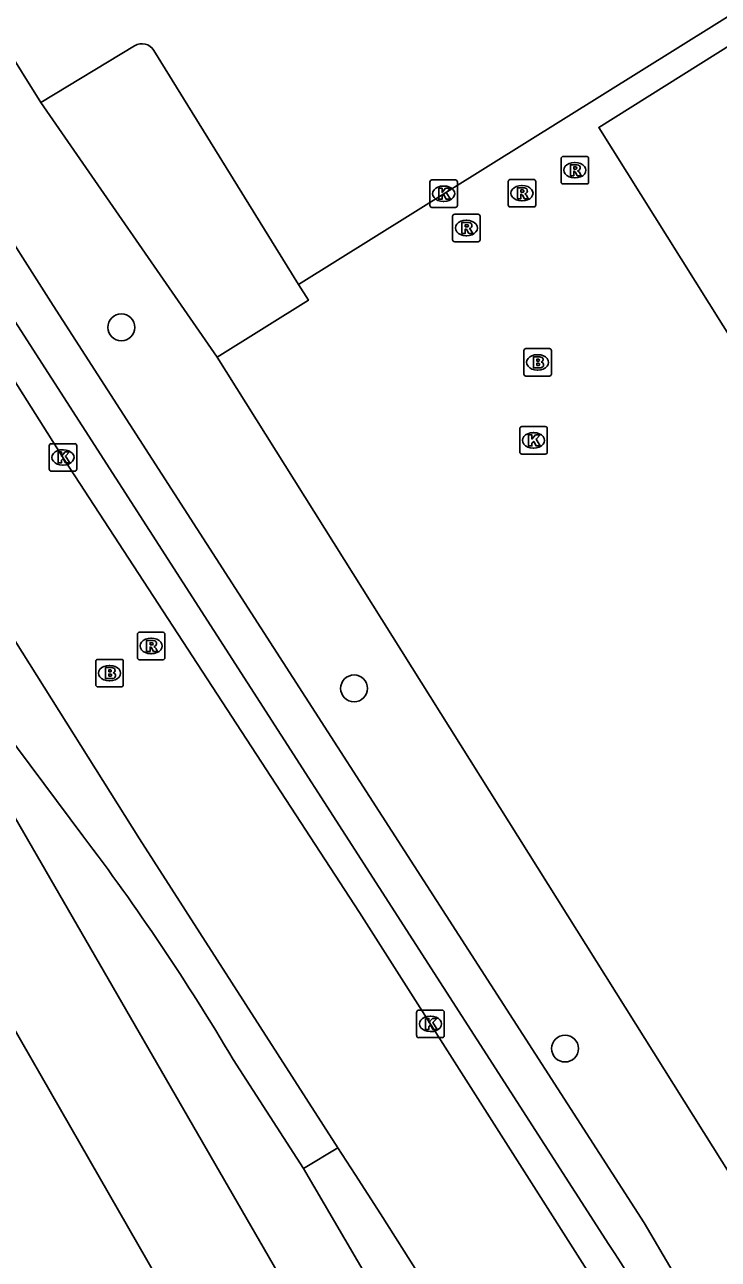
# Model space of a CAD drawing. Extents: x 158461 to 159795, y 387220 to 388672.
# Drawn here: x 158526.21 to 158551.42, y 387716.08 to 387760.95 of the extents above; entities that cross this region are included whole.
import ezdxf

# ---------------------------------------------------------------- set-up
doc = ezdxf.new("R2010")
doc.units = 0
for name, color, linetype in [('IMGEO_Berm_groen', 7, 'Continuous'), ('IMGEO_Boom', 7, 'Continuous'), ('IMGEO_Brandkraan', 7, 'Continuous'), ('IMGEO_Hek', 7, 'Continuous'), ('IMGEO_Kolk', 7, 'Continuous'), ('IMGEO_Pand', 7, 'Continuous'), ('IMGEO_Rijbaan_lokaal_open', 7, 'Continuous'), ('IMGEO_Rijbaan_regionaal_gesloten', 7, 'Continuous'), ('IMGEO_Rioolput', 7, 'Continuous'), ('IMGEO_Voetpad_open', 7, 'Continuous')]:
    doc.layers.add(name, color=color, linetype=linetype)

msp = doc.modelspace()

# ---------------------------------------------------------------- linework, layer by layer
at = {"layer": 'IMGEO_Berm_groen'}
msp.add_lwpolyline([(158484.237, 387821.378), (158506.024, 387783.964), (158509.758, 387777.954), (158515.06, 387769.897), (158527.238, 387750.747), (158548.722, 387717.403), (158561.527, 387695.629), (158567.142, 387685.228)], dxfattribs=at)
at = {"layer": 'IMGEO_Boom'}
for centre in [(158529.719, 387749.948), (158538.181, 387736.827), (158545.85, 387723.74)]:
    msp.add_circle(centre, 0.489, dxfattribs=at)
at = {"layer": 'IMGEO_Brandkraan'}
for p, q in [((158544.351, 387748.25), (158544.351, 387749.102)), ((158544.426, 387749.176), (158545.278, 387749.176)), ((158545.352, 387749.102), (158545.352, 387748.25)), ((158544.839, 387748.956), (158544.864, 387748.956)), ((158545.278, 387748.176), (158544.426, 387748.176)), ((158544.862, 387748.396), (158544.837, 387748.396)), ((158528.791, 387736.957), (158528.791, 387737.809)), ((158528.866, 387737.883), (158529.718, 387737.883)), ((158529.792, 387737.809), (158529.792, 387736.957)), ((158529.279, 387737.663), (158529.304, 387737.663)), ((158529.718, 387736.883), (158528.866, 387736.883)), ((158529.302, 387737.103), (158529.277, 387737.103))]:
    msp.add_line(p, q, dxfattribs=at)
for points in [[(158544.351, 387748.25), (158544.351, 387749.102)], [(158544.426, 387749.176), (158545.278, 387749.176)], [(158545.352, 387749.102), (158545.352, 387748.25)], [(158544.699, 387748.876), (158544.699, 387748.476), (158544.912, 387748.476)], [(158544.93, 387748.876), (158544.699, 387748.876)], [(158544.878, 387748.795), (158544.824, 387748.795), (158544.824, 387748.719)], [(158544.824, 387748.719), (158544.877, 387748.719)], [(158544.886, 387748.643), (158544.824, 387748.643), (158544.824, 387748.562)], [(158544.824, 387748.562), (158544.886, 387748.562)], [(158545.278, 387748.176), (158544.426, 387748.176)], [(158528.791, 387736.957), (158528.791, 387737.809)], [(158528.866, 387737.883), (158529.718, 387737.883)], [(158529.792, 387737.809), (158529.792, 387736.957)], [(158529.139, 387737.583), (158529.139, 387737.183), (158529.352, 387737.183)], [(158529.37, 387737.583), (158529.139, 387737.583)], [(158529.318, 387737.502), (158529.264, 387737.502), (158529.264, 387737.426)], [(158529.264, 387737.426), (158529.317, 387737.426)], [(158529.326, 387737.35), (158529.264, 387737.35), (158529.264, 387737.269)], [(158529.718, 387736.883), (158528.866, 387736.883)], [(158529.264, 387737.269), (158529.326, 387737.269)]]:
    msp.add_lwpolyline(points, dxfattribs=at)
for centre, radius, start, end in [((158544.428, 387749.1), 0.0765, 91.552, 178.448), ((158544.428, 387749.1), 0.0765, 91.552, 178.448), ((158545.276, 387749.1), 0.0765, 1.552, 88.448), ((158545.276, 387749.1), 0.0765, 1.552, 88.448), ((158544.879, 387748.757), 0.0379, 267.8285, 90.9355), ((158544.887, 387748.602), 0.0404, 269.8759, 90.5077), ((158544.934, 387748.731), 0.145, 59.4692, 91.5367), ((158544.959, 387748.778), 0.0922, 285.5137, 58.1501), ((158544.964, 387748.586), 0.105, 301.3115, 78.989), ((158544.428, 387748.252), 0.0765, 181.552, 268.448), ((158544.428, 387748.252), 0.0765, 181.552, 268.448), ((158544.918, 387748.727), 0.251, 268.6676, 293.5347), ((158545.276, 387748.252), 0.0765, 271.552, 358.448), ((158545.276, 387748.252), 0.0765, 271.552, 358.448), ((158528.868, 387737.807), 0.0765, 91.552, 178.448), ((158528.868, 387737.807), 0.0765, 91.552, 178.448), ((158529.716, 387737.807), 0.0765, 1.552, 88.448), ((158529.716, 387737.807), 0.0765, 1.552, 88.448), ((158529.319, 387737.464), 0.0379, 267.8285, 90.9355), ((158529.327, 387737.309), 0.0404, 269.8759, 90.5077), ((158529.374, 387737.438), 0.145, 59.4692, 91.5367), ((158529.399, 387737.485), 0.0922, 285.5137, 58.1501), ((158529.404, 387737.293), 0.105, 301.3115, 78.989), ((158528.868, 387736.959), 0.0765, 181.552, 268.448), ((158528.868, 387736.959), 0.0765, 181.552, 268.448), ((158529.358, 387737.434), 0.251, 268.6676, 293.5347), ((158529.716, 387736.959), 0.0765, 271.552, 358.448), ((158529.716, 387736.959), 0.0765, 271.552, 358.448)]:
    msp.add_arc(centre, radius, start, end, dxfattribs=at)
for centre, major_axis, ratio, start_param, end_param in [((158544.838, 387748.676), (-0.387, 0.002), 0.722429, 4.712389, 7.853982), ((158544.863, 387748.676), (-0.39, 0.002), 0.717154, 1.570796, 4.712389), ((158529.278, 387737.383), (-0.387, 0.002), 0.722429, 4.712389, 7.853982), ((158529.303, 387737.383), (-0.39, 0.002), 0.717154, 1.570796, 4.712389)]:
    msp.add_ellipse(centre, major_axis=major_axis, ratio=ratio, start_param=start_param, end_param=end_param, dxfattribs=at)
at = {"layer": 'IMGEO_Hek'}
msp.add_lwpolyline([(158526.8, 387758.122), (158533.201, 387748.867)], dxfattribs=at)
at = {"layer": 'IMGEO_Kolk'}
for p, q in [((158541.01, 387755.305), (158541.862, 387755.305)), ((158540.935, 387754.379), (158540.935, 387755.231)), ((158541.423, 387755.085), (158541.448, 387755.085)), ((158541.936, 387755.231), (158541.936, 387754.379)), ((158541.446, 387754.525), (158541.421, 387754.525)), ((158541.862, 387754.305), (158541.01, 387754.305)), ((158544.277, 387746.342), (158545.129, 387746.342)), ((158544.202, 387745.416), (158544.202, 387746.268)), ((158544.69, 387746.122), (158544.715, 387746.122)), ((158545.203, 387746.268), (158545.203, 387745.416)), ((158527.099, 387744.796), (158527.099, 387745.648)), ((158527.174, 387745.722), (158528.026, 387745.722)), ((158527.587, 387745.502), (158527.612, 387745.502)), ((158528.1, 387745.648), (158528.1, 387744.796)), ((158544.713, 387745.562), (158544.688, 387745.562)), ((158527.61, 387744.942), (158527.585, 387744.942)), ((158545.129, 387745.342), (158544.277, 387745.342)), ((158528.026, 387744.722), (158527.174, 387744.722)), ((158540.455, 387724.209), (158540.455, 387725.061)), ((158540.53, 387725.135), (158541.382, 387725.135)), ((158540.943, 387724.915), (158540.968, 387724.915)), ((158541.456, 387725.061), (158541.456, 387724.209)), ((158540.966, 387724.355), (158540.941, 387724.355)), ((158541.382, 387724.135), (158540.53, 387724.135))]:
    msp.add_line(p, q, dxfattribs=at)
for points in [[(158541.01, 387755.305), (158541.862, 387755.305)], [(158540.935, 387754.379), (158540.935, 387755.231)], [(158541.256, 387755.005), (158541.379, 387755.005), (158541.379, 387754.854), (158541.509, 387755.005), (158541.673, 387755.005), (158541.527, 387754.854), (158541.68, 387754.605), (158541.528, 387754.605), (158541.443, 387754.769), (158541.379, 387754.702), (158541.379, 387754.605), (158541.256, 387754.605), (158541.256, 387755.005)], [(158541.936, 387755.231), (158541.936, 387754.379)], [(158541.862, 387754.305), (158541.01, 387754.305)], [(158544.277, 387746.342), (158545.129, 387746.342)], [(158544.202, 387745.416), (158544.202, 387746.268)], [(158544.523, 387746.042), (158544.646, 387746.042), (158544.646, 387745.891), (158544.776, 387746.042), (158544.94, 387746.042), (158544.794, 387745.891), (158544.947, 387745.642), (158544.795, 387745.642), (158544.71, 387745.806), (158544.646, 387745.739), (158544.646, 387745.642), (158544.523, 387745.642), (158544.523, 387746.042)], [(158545.203, 387746.268), (158545.203, 387745.416)], [(158527.099, 387744.796), (158527.099, 387745.648)], [(158527.174, 387745.722), (158528.026, 387745.722)], [(158527.42, 387745.422), (158527.543, 387745.422), (158527.543, 387745.271), (158527.673, 387745.422), (158527.837, 387745.422), (158527.691, 387745.271), (158527.844, 387745.022), (158527.692, 387745.022), (158527.607, 387745.186), (158527.543, 387745.119), (158527.543, 387745.022), (158527.42, 387745.022), (158527.42, 387745.422)], [(158528.1, 387745.648), (158528.1, 387744.796)], [(158545.129, 387745.342), (158544.277, 387745.342)], [(158528.026, 387744.722), (158527.174, 387744.722)], [(158540.455, 387724.209), (158540.455, 387725.061)], [(158540.53, 387725.135), (158541.382, 387725.135)], [(158540.776, 387724.835), (158540.899, 387724.835), (158540.899, 387724.684), (158541.029, 387724.835), (158541.193, 387724.835), (158541.047, 387724.684), (158541.2, 387724.435), (158541.048, 387724.435), (158540.963, 387724.599), (158540.899, 387724.532), (158540.899, 387724.435), (158540.776, 387724.435), (158540.776, 387724.835)], [(158541.456, 387725.061), (158541.456, 387724.209)], [(158541.382, 387724.135), (158540.53, 387724.135)]]:
    msp.add_lwpolyline(points, dxfattribs=at)
for centre, start, end in [((158541.012, 387755.229), 91.552, 178.448), ((158541.012, 387755.229), 91.552, 178.448), ((158541.86, 387755.229), 1.552, 88.448), ((158541.86, 387755.229), 1.552, 88.448), ((158541.012, 387754.381), 181.552, 268.448), ((158541.012, 387754.381), 181.552, 268.448), ((158541.86, 387754.381), 271.552, 358.448), ((158541.86, 387754.381), 271.552, 358.448), ((158544.279, 387746.266), 91.552, 178.448), ((158544.279, 387746.266), 91.552, 178.448), ((158545.127, 387746.266), 1.552, 88.448), ((158545.127, 387746.266), 1.552, 88.448), ((158527.176, 387745.646), 91.552, 178.448), ((158527.176, 387745.646), 91.552, 178.448), ((158528.024, 387745.646), 1.552, 88.448), ((158528.024, 387745.646), 1.552, 88.448), ((158544.279, 387745.418), 181.552, 268.448), ((158544.279, 387745.418), 181.552, 268.448), ((158545.127, 387745.418), 271.552, 358.448), ((158545.127, 387745.418), 271.552, 358.448), ((158527.176, 387744.798), 181.552, 268.448), ((158527.176, 387744.798), 181.552, 268.448), ((158528.024, 387744.798), 271.552, 358.448), ((158528.024, 387744.798), 271.552, 358.448), ((158540.532, 387725.059), 91.552, 178.448), ((158540.532, 387725.059), 91.552, 178.448), ((158541.38, 387725.059), 1.552, 88.448), ((158541.38, 387725.059), 1.552, 88.448), ((158540.532, 387724.211), 181.552, 268.448), ((158540.532, 387724.211), 181.552, 268.448), ((158541.38, 387724.211), 271.552, 358.448), ((158541.38, 387724.211), 271.552, 358.448)]:
    msp.add_arc(centre, 0.0765, start, end, dxfattribs=at)
for centre, major_axis, ratio, start_param, end_param in [((158541.422, 387754.805), (-0.387, 0.002), 0.722429, 4.712389, 7.853982), ((158541.447, 387754.805), (-0.39, 0.002), 0.717154, 1.570796, 4.712389), ((158544.689, 387745.842), (-0.387, 0.002), 0.722429, 4.712389, 7.853982), ((158544.714, 387745.842), (-0.39, 0.002), 0.717154, 1.570796, 4.712389), ((158527.586, 387745.222), (-0.387, 0.002), 0.722429, 4.712389, 7.853982), ((158527.611, 387745.222), (-0.39, 0.002), 0.717154, 1.570796, 4.712389), ((158540.942, 387724.635), (-0.387, 0.002), 0.722429, 4.712389, 7.853982), ((158540.967, 387724.635), (-0.39, 0.002), 0.717154, 1.570796, 4.712389)]:
    msp.add_ellipse(centre, major_axis=major_axis, ratio=ratio, start_param=start_param, end_param=end_param, dxfattribs=at)
at = {"layer": 'IMGEO_Pand'}
msp.add_lwpolyline([(158556.592, 387744.011), (158555.708, 387743.457), (158551.601, 387750), (158547.073, 387757.215), (158572.545, 387773.202), (158581.147, 387759.496)], dxfattribs=at)
at = {"layer": 'IMGEO_Rijbaan_lokaal_open'}
for points in [[(158606.512, 387795.408), (158536.155, 387751.508)], [(158547.996, 387713.568), (158538.38, 387728.68), (158527.667, 387745.113), (158524.561, 387750), (158515.055, 387764.958), (158507.961, 387776.157)], [(158526.8, 387758.122), (158519.107, 387770.428)], [(158530.205, 387760.183), (158526.8, 387758.122)], [(158536.155, 387751.508), (158530.906, 387760.014)], [(158512.445, 387759.315), (158512.984, 387758.448), (158515.849, 387754.329), (158520.176, 387747.57), (158530.38, 387731.358), (158537.595, 387720.136)], [(158536.155, 387751.508), (158536.521, 387750.934), (158533.201, 387748.867)], [(158533.201, 387748.867), (158571.712, 387687.537)], [(158537.595, 387720.136), (158538.221, 387719.162), (158539.142, 387717.73), (158542.411, 387712.569), (158544.544, 387709.112)]]:
    msp.add_lwpolyline(points, dxfattribs=at)
msp.add_arc((158530.47, 387759.745), 0.512, 31.6574, 121.2337, dxfattribs=at)
at = {"layer": 'IMGEO_Rijbaan_regionaal_gesloten'}
for points in [[(158630.017, 387546.716), (158625.563, 387554.193), (158620.691, 387561.825), (158616.133, 387569.197), (158612.966, 387574.634), (158609.615, 387580.179), (158598.633, 387598.542), (158587.632, 387617.275), (158579.289, 387631.739), (158568.845, 387649.844), (158555.919, 387672.106), (158545.402, 387690.397), (158537.295, 387704.498), (158531.024, 387715.403), (158522.207, 387730.738), (158516.02, 387741.498), (158507.655, 387756.047), (158495.552, 387776.889), (158483.583, 387796.737), (158475.146, 387810.445)], [(158565.676, 387663.212), (158515.79, 387749.53), (158515.744, 387749.684)], [(158522.602, 387739.12), (158528.321, 387731.472)], [(158533.786, 387723.339), (158536.345, 387719.385)], [(158542.893, 387708.174), (158536.345, 387719.385)]]:
    msp.add_lwpolyline(points, dxfattribs=at)
msp.add_arc((158459.759, 387679.499), 86.035, 30.63479, 37.16376, dxfattribs=at)
at = {"layer": 'IMGEO_Rioolput'}
for p, q in [((158545.779, 387756.161), (158546.631, 387756.161)), ((158545.704, 387755.235), (158545.704, 387756.087)), ((158546.192, 387755.941), (158546.217, 387755.941)), ((158546.705, 387756.087), (158546.705, 387755.235)), ((158543.782, 387754.398), (158543.782, 387755.25)), ((158543.857, 387755.324), (158544.709, 387755.324)), ((158544.783, 387755.25), (158544.783, 387754.398)), ((158546.215, 387755.381), (158546.19, 387755.381)), ((158544.27, 387755.104), (158544.295, 387755.104)), ((158546.631, 387755.161), (158545.779, 387755.161)), ((158544.293, 387754.544), (158544.268, 387754.544)), ((158541.762, 387753.134), (158541.762, 387753.986)), ((158541.837, 387754.06), (158542.689, 387754.06)), ((158542.763, 387753.986), (158542.763, 387753.134)), ((158544.709, 387754.324), (158543.857, 387754.324)), ((158542.25, 387753.84), (158542.275, 387753.84)), ((158542.689, 387753.06), (158541.837, 387753.06)), ((158542.273, 387753.28), (158542.248, 387753.28)), ((158530.304, 387737.944), (158530.304, 387738.796)), ((158530.379, 387738.87), (158531.231, 387738.87)), ((158530.792, 387738.65), (158530.817, 387738.65)), ((158531.305, 387738.796), (158531.305, 387737.944)), ((158531.231, 387737.87), (158530.379, 387737.87)), ((158530.815, 387738.09), (158530.79, 387738.09))]:
    msp.add_line(p, q, dxfattribs=at)
for points in [[(158545.779, 387756.161), (158546.631, 387756.161)], [(158545.704, 387755.235), (158545.704, 387756.087)], [(158546.293, 387755.859), (158546.041, 387755.861), (158546.041, 387755.461)], [(158546.219, 387755.78), (158546.165, 387755.78), (158546.165, 387755.699)], [(158546.165, 387755.699), (158546.217, 387755.699)], [(158546.705, 387756.087), (158546.705, 387755.235)], [(158543.782, 387754.398), (158543.782, 387755.25)], [(158543.857, 387755.324), (158544.709, 387755.324)], [(158544.783, 387755.25), (158544.783, 387754.398)], [(158546.041, 387755.461), (158546.165, 387755.461), (158546.165, 387755.623), (158546.176, 387755.623)], [(158546.223, 387755.594), (158546.294, 387755.461), (158546.434, 387755.461), (158546.369, 387755.587)], [(158544.371, 387755.022), (158544.119, 387755.024), (158544.119, 387754.624)], [(158544.297, 387754.943), (158544.243, 387754.943), (158544.243, 387754.862)], [(158544.243, 387754.862), (158544.295, 387754.862)], [(158546.631, 387755.161), (158545.779, 387755.161)], [(158544.119, 387754.624), (158544.243, 387754.624), (158544.243, 387754.786), (158544.254, 387754.786)], [(158544.301, 387754.757), (158544.372, 387754.624), (158544.512, 387754.624), (158544.447, 387754.75)], [(158541.762, 387753.134), (158541.762, 387753.986)], [(158541.837, 387754.06), (158542.689, 387754.06)], [(158542.763, 387753.986), (158542.763, 387753.134)], [(158544.709, 387754.324), (158543.857, 387754.324)], [(158542.351, 387753.758), (158542.099, 387753.76), (158542.099, 387753.36)], [(158542.099, 387753.36), (158542.223, 387753.36), (158542.223, 387753.522), (158542.234, 387753.522)], [(158542.277, 387753.679), (158542.223, 387753.679), (158542.223, 387753.598)], [(158542.223, 387753.598), (158542.275, 387753.598)], [(158542.281, 387753.493), (158542.352, 387753.36), (158542.492, 387753.36), (158542.427, 387753.486)], [(158542.689, 387753.06), (158541.837, 387753.06)], [(158530.304, 387737.944), (158530.304, 387738.796)], [(158530.379, 387738.87), (158531.231, 387738.87)], [(158531.305, 387738.796), (158531.305, 387737.944)], [(158530.893, 387738.568), (158530.641, 387738.57), (158530.641, 387738.17)], [(158530.641, 387738.17), (158530.765, 387738.17), (158530.765, 387738.332), (158530.776, 387738.332)], [(158530.819, 387738.489), (158530.765, 387738.489), (158530.765, 387738.408)], [(158530.765, 387738.408), (158530.817, 387738.408)], [(158530.823, 387738.303), (158530.894, 387738.17), (158531.034, 387738.17), (158530.969, 387738.296)], [(158531.231, 387737.87), (158530.379, 387737.87)]]:
    msp.add_lwpolyline(points, dxfattribs=at)
for centre, radius, start, end in [((158545.781, 387756.085), 0.0765, 91.552, 178.448), ((158545.781, 387756.085), 0.0765, 91.552, 178.448), ((158546.629, 387756.085), 0.0765, 1.552, 88.448), ((158546.629, 387756.085), 0.0765, 1.552, 88.448), ((158546.201, 387755.888), 0.19, 274.7715, 282.9687), ((158546.225, 387755.684), 0.0964, 77.0061, 93.1865), ((158546.239, 387755.741), 0.0378, 276.6634, 79.6772), ((158546.292, 387755.749), 0.109, 350.3612, 89.416), ((158546.29, 387755.749), 0.112, 277.5842, 350.9817), ((158543.859, 387755.248), 0.0765, 91.552, 178.448), ((158543.859, 387755.248), 0.0765, 91.552, 178.448), ((158544.707, 387755.248), 0.0765, 1.552, 88.448), ((158544.707, 387755.248), 0.0765, 1.552, 88.448), ((158546.175, 387755.57), 0.0533, 26.0293, 88.6989), ((158546.274, 387755.534), 0.108, 29.5134, 73.7905), ((158544.279, 387755.051), 0.19, 274.7715, 282.9687), ((158544.303, 387754.847), 0.0964, 77.0061, 93.1865), ((158544.317, 387754.904), 0.0378, 276.6634, 79.6772), ((158544.37, 387754.912), 0.109, 350.3612, 89.416), ((158544.368, 387754.912), 0.112, 277.5842, 350.9817), ((158544.352, 387754.697), 0.108, 29.5134, 73.7905), ((158545.781, 387755.237), 0.0765, 181.552, 268.448), ((158545.781, 387755.237), 0.0765, 181.552, 268.448), ((158546.629, 387755.237), 0.0765, 271.552, 358.448), ((158546.629, 387755.237), 0.0765, 271.552, 358.448), ((158543.859, 387754.4), 0.0765, 181.552, 268.448), ((158543.859, 387754.4), 0.0765, 181.552, 268.448), ((158544.253, 387754.733), 0.0533, 26.0293, 88.6989), ((158544.707, 387754.4), 0.0765, 271.552, 358.448), ((158544.707, 387754.4), 0.0765, 271.552, 358.448), ((158541.839, 387753.984), 0.0765, 91.552, 178.448), ((158541.839, 387753.984), 0.0765, 91.552, 178.448), ((158542.687, 387753.984), 0.0765, 1.552, 88.448), ((158542.687, 387753.984), 0.0765, 1.552, 88.448), ((158542.233, 387753.469), 0.0533, 26.0293, 88.6989), ((158542.259, 387753.787), 0.19, 274.7715, 282.9687), ((158542.283, 387753.583), 0.0964, 77.0061, 93.1865), ((158542.297, 387753.64), 0.0378, 276.6634, 79.6772), ((158542.35, 387753.648), 0.109, 350.3612, 89.416), ((158542.348, 387753.648), 0.112, 277.5842, 350.9817), ((158542.332, 387753.433), 0.108, 29.5134, 73.7905), ((158541.839, 387753.136), 0.0765, 181.552, 268.448), ((158541.839, 387753.136), 0.0765, 181.552, 268.448), ((158542.687, 387753.136), 0.0765, 271.552, 358.448), ((158542.687, 387753.136), 0.0765, 271.552, 358.448), ((158530.381, 387738.794), 0.0765, 91.552, 178.448), ((158530.381, 387738.794), 0.0765, 91.552, 178.448), ((158531.229, 387738.794), 0.0765, 1.552, 88.448), ((158531.229, 387738.794), 0.0765, 1.552, 88.448), ((158530.775, 387738.279), 0.0533, 26.0293, 88.6989), ((158530.801, 387738.597), 0.19, 274.7715, 282.9687), ((158530.825, 387738.393), 0.0964, 77.0061, 93.1865), ((158530.839, 387738.45), 0.0378, 276.6634, 79.6772), ((158530.892, 387738.458), 0.109, 350.3612, 89.416), ((158530.89, 387738.458), 0.112, 277.5842, 350.9817), ((158530.874, 387738.243), 0.108, 29.5134, 73.7905), ((158530.381, 387737.946), 0.0765, 181.552, 268.448), ((158530.381, 387737.946), 0.0765, 181.552, 268.448), ((158531.229, 387737.946), 0.0765, 271.552, 358.448), ((158531.229, 387737.946), 0.0765, 271.552, 358.448)]:
    msp.add_arc(centre, radius, start, end, dxfattribs=at)
for centre, major_axis, ratio, start_param, end_param in [((158546.191, 387755.661), (-0.387, 0.002), 0.722429, 4.712389, 7.853982), ((158546.216, 387755.661), (-0.39, 0.002), 0.717154, 1.570796, 4.712389), ((158544.269, 387754.824), (-0.387, 0.002), 0.722429, 4.712389, 7.853982), ((158544.294, 387754.824), (-0.39, 0.002), 0.717154, 1.570796, 4.712389), ((158542.249, 387753.56), (-0.387, 0.002), 0.722429, 4.712389, 7.853982), ((158542.274, 387753.56), (-0.39, 0.002), 0.717154, 1.570796, 4.712389), ((158530.791, 387738.37), (-0.387, 0.002), 0.722429, 4.712389, 7.853982), ((158530.816, 387738.37), (-0.39, 0.002), 0.717154, 1.570796, 4.712389)]:
    msp.add_ellipse(centre, major_axis=major_axis, ratio=ratio, start_param=start_param, end_param=end_param, dxfattribs=at)
at = {"layer": 'IMGEO_Voetpad_open'}
for points in [[(158547.445, 387716.616), (158525.962, 387750), (158508.527, 387777.094), (158508.513, 387777.116), (158504.739, 387783.19), (158500, 387791.321), (158488.697, 387810.722), (158485.074, 387816.76), (158483.961, 387820.346), (158484.237, 387821.378)], [(158533.201, 387748.867), (158526.8, 387758.122)], [(158536.345, 387719.385), (158537.595, 387720.136)]]:
    msp.add_lwpolyline(points, dxfattribs=at)
msp.add_arc((158314.682, 387565.122), 277.721, 27.85971, 33.05823, dxfattribs=at)

doc.saveas('drawing.dxf')
